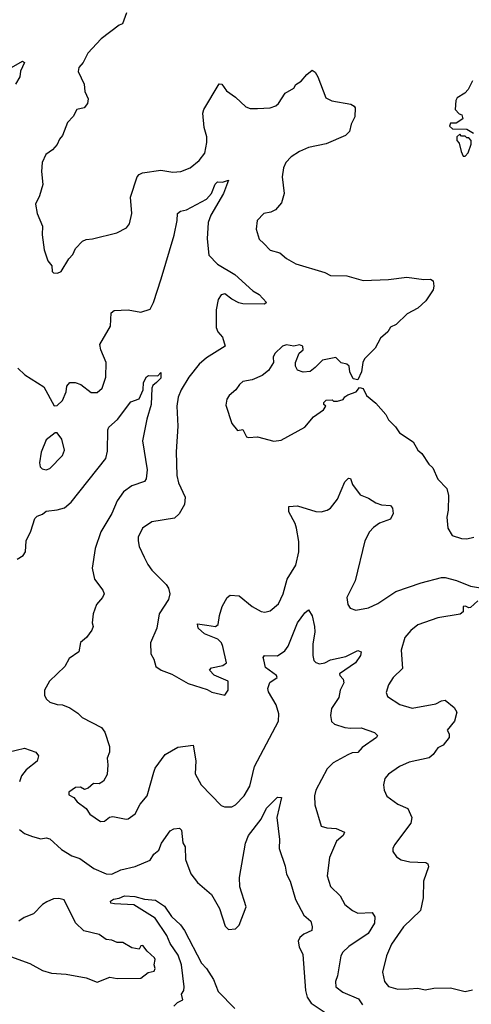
# Model space of a CAD drawing. Extents: x 1690054 to 1842981, y 782881 to 914114.
# Tile 521 of 656: x 1809570 to 1812049, y 824959 to 830369. Entities that reach past the tile are written whole.
import ezdxf

# ---------------------------------------------------------------- set-up
doc = ezdxf.new("R2010")
doc.units = 0

msp = doc.modelspace()

# ---------------------------------------------------------------- linework, layer by layer
at = {"layer": '0CON10XD'}
for points in [[(1810155, 830407.5), (1810133.9, 830346.1), (1810115, 830338.8), (1810017.5, 830265), (1809942.9, 830185), (1809917.1, 830135), (1809893.6, 830106.4), (1809890.8, 830085), (1809924, 830015), (1809927.5, 829975), (1809946, 829935), (1809941.7, 829908.3), (1809923.3, 829885), (1809884, 829875), (1809863, 829837), (1809832, 829805), (1809805, 829732.5), (1809787.7, 829712.3), (1809775, 829683.3), (1809750, 829655), (1809712.1, 829627.9), (1809693.3, 829585), (1809690, 829535), (1809695.8, 829464.2), (1809678.8, 829401.2), (1809656.7, 829355), (1809666, 829305), (1809694, 829235), (1809692.3, 829187.7), (1809704, 829105), (1809724.1, 829044.1), (1809745.9, 829015.9), (1809747.5, 828985), (1809755, 828977.5), (1809777, 828977), (1809796.7, 828985), (1809840, 829055), (1809861.2, 829078.8), (1809875, 829111.2), (1809915, 829152.5), (1809935, 829162), (1809970, 829165), (1810102.3, 829197.7), (1810156.7, 829225), (1810172.3, 829247.7), (1810185.7, 829304.3), (1810177.5, 829395), (1810213.5, 829505), (1810225, 829519.4), (1810242.8, 829527.2), (1810345, 829542.5), (1810410.9, 829530.9), (1810455, 829535.6), (1810504.6, 829555.4), (1810554.2, 829595), (1810585, 829636.7), (1810596.4, 829695), (1810596.4, 829725), (1810582.7, 829777.3), (1810574.4, 829855.6), (1810580, 829875), (1810665, 830016.2), (1810680, 830015), (1810705, 829978.8), (1810754.3, 829944.3), (1810811.3, 829891.3), (1810835, 829881.4), (1810875, 829880.5), (1810945.4, 829884.6), (1810975, 829895.8), (1810990.3, 829909.7), (1811026.7, 829965), (1811075, 829992.5), (1811085, 830012.5), (1811115, 830031.2), (1811145, 830068.8), (1811175, 830092.5), (1811191.7, 830081.7), (1811206.2, 830055), (1811250.5, 829940.5), (1811283, 829923), (1811387.5, 829905), (1811406.2, 829895), (1811412, 829885), (1811408.8, 829835), (1811390, 829795), (1811380, 829755), (1811357.3, 829732.7), (1811252.1, 829687.9), (1811155, 829666.7), (1811106.2, 829645), (1811060, 829615), (1811031.4, 829585), (1811017.1, 829555), (1811010.8, 829505), (1811020.8, 829415), (1811006.8, 829363.2), (1810973.8, 829325), (1810948.3, 829311.7), (1810910, 829305), (1810872.5, 829265), (1810867.7, 829217.7), (1810885, 829163.3), (1810909.7, 829139.7), (1810945, 829102.5), (1810998.3, 829088.3), (1811035, 829058), (1811085, 829028.6), (1811245, 828980), (1811275, 828964), (1811365, 828961.2), (1811455, 828937.1), (1811595, 828942.5), (1811695, 828954.2), (1811788.3, 828941.7), (1811825, 828943.3), (1811840, 828935), (1811843.3, 828905), (1811838.8, 828885), (1811798.6, 828825), (1811755, 828784.2), (1811697, 828753), (1811636.7, 828695), (1811605, 828680), (1811591.2, 828655), (1811551.1, 828618.9), (1811521.2, 828565), (1811462.5, 828505), (1811452.5, 828485), (1811446.7, 828435), (1811425, 828390), (1811400, 828395), (1811382.5, 828435), (1811377.5, 828465), (1811365, 828476.7), (1811335, 828483.3), (1811305, 828512.5), (1811232.3, 828497.7), (1811191.7, 828458.3)], [(1809525, 830106.4), (1809585, 830141.2), (1809596.2, 830135), (1809574.3, 830085.7), (1809570.8, 830055), (1809545.6, 830015)], [(1812055, 830032.5), (1812032.5, 829985), (1812012.5, 829965), (1811970.8, 829939.2), (1811964, 829926), (1811960, 829875), (1811981.7, 829851.7), (1811996.4, 829846.4), (1812002.5, 829825), (1811965, 829800), (1811935, 829800), (1811930, 829785), (1811945, 829770), (1812025, 829767.5), (1812060, 829745)], [(1812015, 829620), (1812031.7, 829638.3), (1812047.5, 829685), (1812047.5, 829705), (1812035, 829720), (1812025, 829720), (1812015, 829730), (1811995, 829730), (1811985, 829740), (1811970, 829725), (1811970, 829705), (1811981.7, 829691.7), (1811992.5, 829645), (1812005, 829620), (1812015, 829620)], [(1809560, 828455), (1809598.3, 828418.3), (1809701.2, 828351.2), (1809758.3, 828248.3), (1809775, 828250), (1809805, 828276.7), (1809824, 828325), (1809828, 828355), (1809845, 828375.8), (1809874.1, 828375.9), (1809905, 828364.3), (1809961.3, 828321.3), (1809995, 828320.8), (1810022.5, 828345), (1810042.9, 828405), (1810044.3, 828485), (1810015.6, 828555.6), (1810010, 828585), (1810067.1, 828685), (1810071.4, 828758.6), (1810088.3, 828771.7), (1810165, 828774.3), (1810235, 828763.1), (1810285, 828779.2), (1810304.5, 828815), (1810345.4, 828945), (1810416.7, 829185), (1810434.4, 829265), (1810435.8, 829305), (1810452.6, 829317.4), (1810485.5, 829324.5), (1810595, 829383.1), (1810623.3, 829415), (1810643.3, 829465), (1810655, 829478), (1810683.6, 829476.4), (1810715, 829487.5), (1810687.5, 829415), (1810618.5, 829295), (1810603.5, 829255), (1810599.5, 829165), (1810608.1, 829075), (1810655.5, 829025.5), (1810749.8, 828969.8), (1810848.9, 828878.9), (1810885, 828859.4), (1810924, 828815), (1810914.2, 828805.8), (1810795, 828807.5), (1810772.6, 828812.6), (1810734.2, 828834.2), (1810695, 828863.1), (1810675, 828858), (1810659.1, 828830.9), (1810647.5, 828775), (1810648, 828678), (1810657.5, 828655), (1810682.9, 828625), (1810697.5, 828575), (1810595, 828511.1), (1810555, 828477.1), (1810498.5, 828405), (1810455.3, 828334.7), (1810439.1, 828295), (1810432.9, 828245), (1810437.8, 828135), (1810428.9, 827995), (1810432.5, 827865), (1810442.2, 827825), (1810477.7, 827745), (1810474.7, 827705.3), (1810445.4, 827654.6), (1810419.3, 827630.7), (1810295, 827610.8), (1810244.2, 827575), (1810220, 827525), (1810220, 827505), (1810226, 827475), (1810253.3, 827416.7), (1810272.5, 827375), (1810295.8, 827345), (1810374.2, 827265), (1810386, 827245), (1810392.9, 827215), (1810386.4, 827183.6), (1810335.8, 827105), (1810322, 827025), (1810286.9, 826945), (1810290, 826885), (1810306.2, 826855), (1810316.7, 826815), (1810345.7, 826795.7), (1810405, 826773.8), (1810495, 826722), (1810598.8, 826688.8), (1810625, 826673.8), (1810695, 826656.7), (1810713.3, 826685), (1810713.8, 826735), (1810637.2, 826767.2), (1810611.2, 826795), (1810622.9, 826807.1), (1810685, 826820.4), (1810704.4, 826835), (1810685.6, 826925), (1810676.9, 826945), (1810657.1, 826965), (1810584.1, 826994.1), (1810550, 827025), (1810545, 827050), (1810597, 827043)], [(1811191.7, 828458.3), (1811163.6, 828436.4), (1811125, 828432.5), (1811094.3, 828444.3), (1811083.3, 828465), (1811083.3, 828485), (1811103.3, 828536.7), (1811126, 828555), (1811124.5, 828574.5), (1811105, 828583.5), (1811075, 828576.2), (1811035, 828583.3), (1811012.5, 828575), (1810970, 828535), (1810961.4, 828515), (1810962, 828485), (1810935, 828441.2), (1810900, 828415), (1810845, 828390), (1810795, 828382), (1810776.2, 828365), (1810756, 828335), (1810720, 828305), (1810706.7, 828285), (1810701.7, 828251.7), (1810735, 828150), (1810765, 828112.5), (1810795, 828117.5), (1810815, 828077.5), (1810825, 828073.3), (1810875, 828076.7), (1810965, 828053.8), (1811005, 828058.8), (1811135, 828130), (1811183, 828187), (1811237.5, 828225), (1811250, 828245), (1811240, 828255), (1811240, 828265), (1811251.7, 828278.3), (1811285, 828280), (1811293, 828273), (1811315, 828272.5), (1811345, 828282.5), (1811353.6, 828296.4), (1811371.7, 828308.3), (1811416.1, 828323.9), (1811435, 828347.5), (1811455, 828342.5), (1811473.3, 828305), (1811525, 828262), (1811580.3, 828200.3), (1811595, 828170), (1811632.7, 828132.7), (1811655, 828100), (1811730.5, 828050.5), (1811755, 828003.3), (1811776.7, 827985), (1811815, 827926.7), (1811837.3, 827907.3), (1811864.2, 827844.2), (1811913.6, 827793.6), (1811923.3, 827755), (1811921.2, 827675), (1811914, 827635), (1811920, 827575), (1811943.3, 827535), (1811995, 827518), (1812025, 827516.7), (1812062.5, 827525)], [(1809556, 827405), (1809588.6, 827425), (1809600.5, 827445), (1809604.4, 827505), (1809630.8, 827559.2), (1809651.9, 827628.1), (1809665, 827641.4), (1809695, 827652), (1809715, 827668.6), (1809775, 827675.5), (1809815, 827687.5), (1809852.2, 827717.8), (1810041.7, 827958.3), (1810052.1, 827997.9), (1810053.3, 828115), (1810059.2, 828130.8), (1810107.2, 828172.8), (1810180.2, 828269.8), (1810225, 828286.2), (1810248.1, 828335), (1810248.9, 828375), (1810265, 828406.2), (1810275.8, 828414.2), (1810327.5, 828412.5), (1810345, 828430), (1810345, 828400), (1810321.4, 828375), (1810300.9, 828359.1), (1810295.4, 828345), (1810291.8, 828255), (1810267.7, 828175), (1810244.5, 828055), (1810269.6, 827895), (1810264.5, 827845.5), (1810255, 827832.5), (1810185, 827808.5), (1810139.6, 827775), (1810105.4, 827725), (1810074.8, 827655.2), (1810014.3, 827555.7), (1809983.6, 827463.6), (1809966.5, 827355), (1809979.4, 827295), (1810025.4, 827235.4), (1810032.9, 827215), (1810024.3, 827195), (1809991.4, 827155), (1809972, 827105), (1809968, 827055), (1809973.3, 827035), (1809966.2, 827015), (1809936, 826975), (1809903.4, 826946.6), (1809894.2, 826895.8), (1809840.3, 826859.7), (1809816.7, 826815), (1809734, 826735), (1809706.2, 826685), (1809706.1, 826656.1), (1809716.7, 826635), (1809735, 826618.8), (1809775, 826606), (1809805, 826604), (1809845, 826587.1), (1809889.1, 826559.1), (1809913.3, 826535), (1810019.3, 826479.3), (1810037.5, 826455), (1810062.5, 826375), (1810062.5, 826345), (1810049.3, 826310.7), (1810053.8, 826275), (1810049.3, 826220.7), (1810030, 826185), (1810005, 826170), (1809975, 826172), (1809945, 826146.7), (1809925, 826140), (1809902.7, 826152.7), (1809875, 826150), (1809840, 826125), (1809840, 826110), (1809866.7, 826095), (1809885, 826072), (1809933.8, 826035), (1809955, 826004), (1810013.5, 825963.5), (1810035, 825965.8), (1810063, 825987), (1810081.7, 825991.7), (1810153.6, 825976.4), (1810165, 825978.8), (1810203.9, 826006.1), (1810231.7, 826058.3), (1810268.8, 826105), (1810305.5, 826235), (1810313.1, 826256.9), (1810368.7, 826331.3), (1810437.6, 826372.4), (1810522.3, 826382.3), (1810536.3, 826296.3), (1810532.5, 826225), (1810565, 826164), (1810675, 826051.2), (1810694.1, 826044.1), (1810735, 826044.3), (1810755, 826054.3), (1810802.5, 826105), (1810832.4, 826157.6), (1810859.4, 826265), (1810990.5, 826515), (1810992.5, 826555), (1810977.8, 826605), (1810935.4, 826675), (1810931.2, 826695), (1810943.2, 826726.8), (1810983.8, 826755), (1810978.8, 826765), (1810919.1, 826809.1), (1810909.2, 826850.8)], [(1809715, 827896.2), (1809735, 827903.8), (1809804, 827975), (1809815.9, 828004.1), (1809801.2, 828065), (1809775, 828100), (1809765, 828100), (1809715, 828060), (1809687.3, 827992.7), (1809678.8, 827935), (1809682, 827912), (1809692, 827902), (1809715, 827896.2)], [(1810597, 827043), (1810644.1, 827034.1), (1810660, 827045), (1810665.7, 827095), (1810681.9, 827145), (1810709.4, 827195), (1810725, 827207.8), (1810775, 827202.5), (1810845.8, 827145), (1810895, 827116.7), (1810915, 827114.4), (1810945, 827121.1), (1810989.7, 827160.3), (1811016.5, 827215), (1811038.1, 827295), (1811085, 827371.2), (1811102, 827445), (1811101.2, 827501.2), (1811089.5, 827575), (1811081.7, 827601.7), (1811047.1, 827665), (1811047.5, 827695), (1811095, 827697.5), (1811195, 827667.1), (1811225, 827665.7), (1811256.7, 827675), (1811275, 827686), (1811315, 827734.2), (1811355, 827830), (1811375, 827850), (1811385, 827847.5), (1811396, 827815), (1811439.1, 827759.1), (1811485, 827739.2), (1811524.5, 827714.5), (1811555, 827704.2), (1811605, 827700), (1811617.1, 827685), (1811620, 827655), (1811605, 827624.2), (1811545, 827602.5), (1811511.1, 827578.9), (1811490, 827555), (1811464.6, 827505.4), (1811410.6, 827285), (1811365.8, 827195), (1811371.2, 827155), (1811383.3, 827135), (1811415, 827124.3), (1811485, 827136.7), (1811535, 827161.1), (1811635, 827227.3), (1811773.8, 827275), (1811885, 827303.8), (1811905, 827304.5), (1811968, 827288), (1812045, 827256), (1812165.9, 827235.9)], [(1812083.8, 827176.2), (1812045, 827140), (1812035, 827136.7), (1812017.5, 827147.5), (1812005, 827145.6), (1812003.3, 827115), (1811987.3, 827102.7), (1811865, 827083.1), (1811756, 827044), (1811716.5, 827013.5), (1811684.4, 826975), (1811664.6, 826905.4), (1811671.4, 826805), (1811620.6, 826755), (1811594, 826715), (1811582.3, 826672.3), (1811589.5, 826649.5), (1811656.4, 826606.4), (1811725, 826585.6), (1811855, 826610), (1811885, 826626.5), (1811905, 826630), (1811955, 826590), (1811970, 826565), (1811956, 826514), (1811916.7, 826465), (1811927.5, 826445), (1811926.7, 826425), (1811895, 826382.5), (1811865, 826367.5), (1811838.6, 826331.4), (1811816.8, 826313.2), (1811708.6, 826288.6), (1811655, 826265.7), (1811595, 826223.3), (1811575, 826200), (1811566.7, 826165), (1811570, 826135), (1811585, 826103.3), (1811645, 826058.8), (1811700, 826035), (1811722, 825985), (1811717.5, 825955), (1811627.5, 825835), (1811618, 825815), (1811618.8, 825798.8), (1811638.8, 825768.8), (1811663.2, 825753.2), (1811712.1, 825742.1), (1811798.5, 825738.5), (1811810.8, 825730.8), (1811814.3, 825715), (1811785.5, 825635), (1811784.3, 825544.3), (1811769.4, 825475), (1811675.8, 825384.2), (1811610.8, 825289.2), (1811583.8, 825225), (1811562.2, 825135), (1811572.9, 825085), (1811595, 825055.8), (1811645, 825041.1), (1811705, 825043.5), (1811755, 825047.8), (1811795, 825039.2), (1811843.2, 825046.8), (1811935, 825049.5), (1812015, 825029.4), (1812055, 825038.5)], [(1810909.2, 826850.8), (1810906.2, 826865), (1810914.2, 826875.8), (1810985, 826874.6), (1811025, 826900.6), (1811042.8, 826927.2), (1811095, 827054.3), (1811135, 827109.4), (1811155.8, 827125.8), (1811175, 827093.8), (1811188.2, 827035), (1811189.1, 827005), (1811178, 826938), (1811179.4, 826875), (1811185, 826847.5), (1811195, 826836.2), (1811215, 826829.2), (1811245, 826835.7), (1811275, 826851.9), (1811359.2, 826870.8), (1811425, 826903.8), (1811443.3, 826895), (1811440.8, 826875), (1811412.9, 826835), (1811326, 826775), (1811326.2, 826765), (1811345.8, 826745), (1811348.1, 826725), (1811329.4, 826685), (1811321.9, 826645), (1811280.9, 826585), (1811275.5, 826545.5), (1811282.1, 826512.1), (1811297.3, 826497.3), (1811355, 826480.4), (1811385, 826475.5), (1811445, 826478.5), (1811517, 826453), (1811533.8, 826435), (1811528, 826425), (1811449.7, 826370.3), (1811425, 826343.3), (1811395, 826340), (1811370.5, 826329.5), (1811290.8, 826285), (1811257.4, 826252.6), (1811195.6, 826135), (1811187.3, 826105), (1811190, 826055), (1811225, 825937.5), (1811255, 825928), (1811307.5, 825925), (1811352.5, 825905), (1811345, 825886.7), (1811309.2, 825855), (1811270.8, 825765), (1811256.7, 825665), (1811275.5, 825605.5), (1811329.4, 825555), (1811355, 825508), (1811396.2, 825475), (1811425, 825460), (1811504.1, 825464.1), (1811519.1, 825439.1), (1811517.8, 825405), (1811482.5, 825347.5), (1811376.1, 825276.1), (1811344.1, 825245.9), (1811331.8, 825225), (1811314.4, 825115), (1811302.9, 825085), (1811305.8, 825055), (1811344.2, 825025), (1811428.8, 824988.8), (1811450.8, 824955)], [(1809505, 826344.4), (1809595.5, 826365.5), (1809657.5, 826345), (1809672, 826325), (1809666, 826295), (1809605, 826247.8), (1809580, 826215), (1809568.5, 826181.5)], [(1809568.7, 825918.7), (1809595, 825897.9), (1809640.2, 825880.2), (1809685, 825867.3), (1809715, 825872.7), (1809735, 825868.9), (1809799.7, 825809.7), (1809855.7, 825775), (1809900.4, 825760.4), (1809976.5, 825705), (1810045, 825676.3), (1810075, 825674.8), (1810125, 825697.7), (1810203.1, 825716.9), (1810285, 825750), (1810306.8, 825783.2), (1810333.4, 825806.6), (1810347.9, 825845), (1810395, 825912), (1810415, 825922.5), (1810446.8, 825926.8), (1810457.1, 825915), (1810465.9, 825845.9), (1810477.5, 825825), (1810480, 825755), (1810508.6, 825675), (1810545, 825627.5), (1810622.1, 825562.1), (1810666.2, 825485), (1810697.6, 825387.6), (1810715, 825370), (1810755, 825373.8), (1810775, 825393.3), (1810812.9, 825495), (1810778.6, 825605), (1810776.7, 825655), (1810808.5, 825845), (1810825, 825886.5), (1810895, 825976.7), (1810925, 826036.7), (1810985, 826096.2), (1811007.5, 826095), (1810980.6, 825985), (1810995.7, 825865), (1810994, 825815), (1811027, 825717), (1811034.3, 825674.3), (1811054, 825635), (1811083.1, 825535), (1811129.5, 825449.5), (1811167.5, 825415), (1811176, 825384), (1811173.3, 825365), (1811128.8, 825345), (1811108, 825325), (1811098, 825305), (1811103.7, 825273.7), (1811123.2, 825233.2), (1811137.8, 825035), (1811148.2, 824998.2), (1811169.2, 824965), (1811256.8, 824906.8)], [(1810415, 824948), (1810435, 824969.2), (1810465.8, 824984.2), (1810458, 825015), (1810470, 825035), (1810472.1, 825055), (1810458.5, 825175), (1810439.7, 825229.7), (1810395, 825292.7), (1810376.4, 825336.4), (1810312.8, 825432.8), (1810195.4, 825505.4), (1810089.4, 825510.6), (1810070, 825515), (1810068.8, 825525), (1810085, 825536.7), (1810115, 825541.2), (1810145, 825554.2), (1810202, 825552), (1810255, 825536), (1810315, 825530.5), (1810365, 825498.5), (1810402.2, 825442.2), (1810451.9, 825395), (1810475, 825364), (1810568, 825185), (1810595.7, 825155.7), (1810632.7, 825095), (1810658.7, 825028.7), (1810750, 824935)], [(1809498.2, 825228.2), (1809625, 825182.9), (1809695.3, 825145.3), (1809745, 825130.7), (1809825, 825124.6), (1809934.7, 825104.7), (1809995, 825080.8), (1810065, 825107.5), (1810105, 825100.8), (1810235, 825102.1), (1810275, 825134.4), (1810308.6, 825141.4), (1810312.9, 825155), (1810307.1, 825175), (1810314, 825205), (1810310, 825215), (1810270.2, 825250.2), (1810245, 825282.5), (1810235, 825280), (1810225, 825262.5), (1810185, 825270), (1810135, 825298.8), (1810105, 825298), (1810075, 825310.6), (1810045, 825314.3), (1810005, 825341.5), (1809922.4, 825362.4), (1809875.6, 825405.6), (1809812.9, 825532.9), (1809785, 825540.4), (1809755, 825538.8), (1809718.8, 825521.2), (1809695, 825507.8), (1809645, 825456.5), (1809594.7, 825435.3), (1809565, 825415.5)]]:
    msp.add_lwpolyline(points, dxfattribs=at)

doc.saveas('drawing.dxf')
